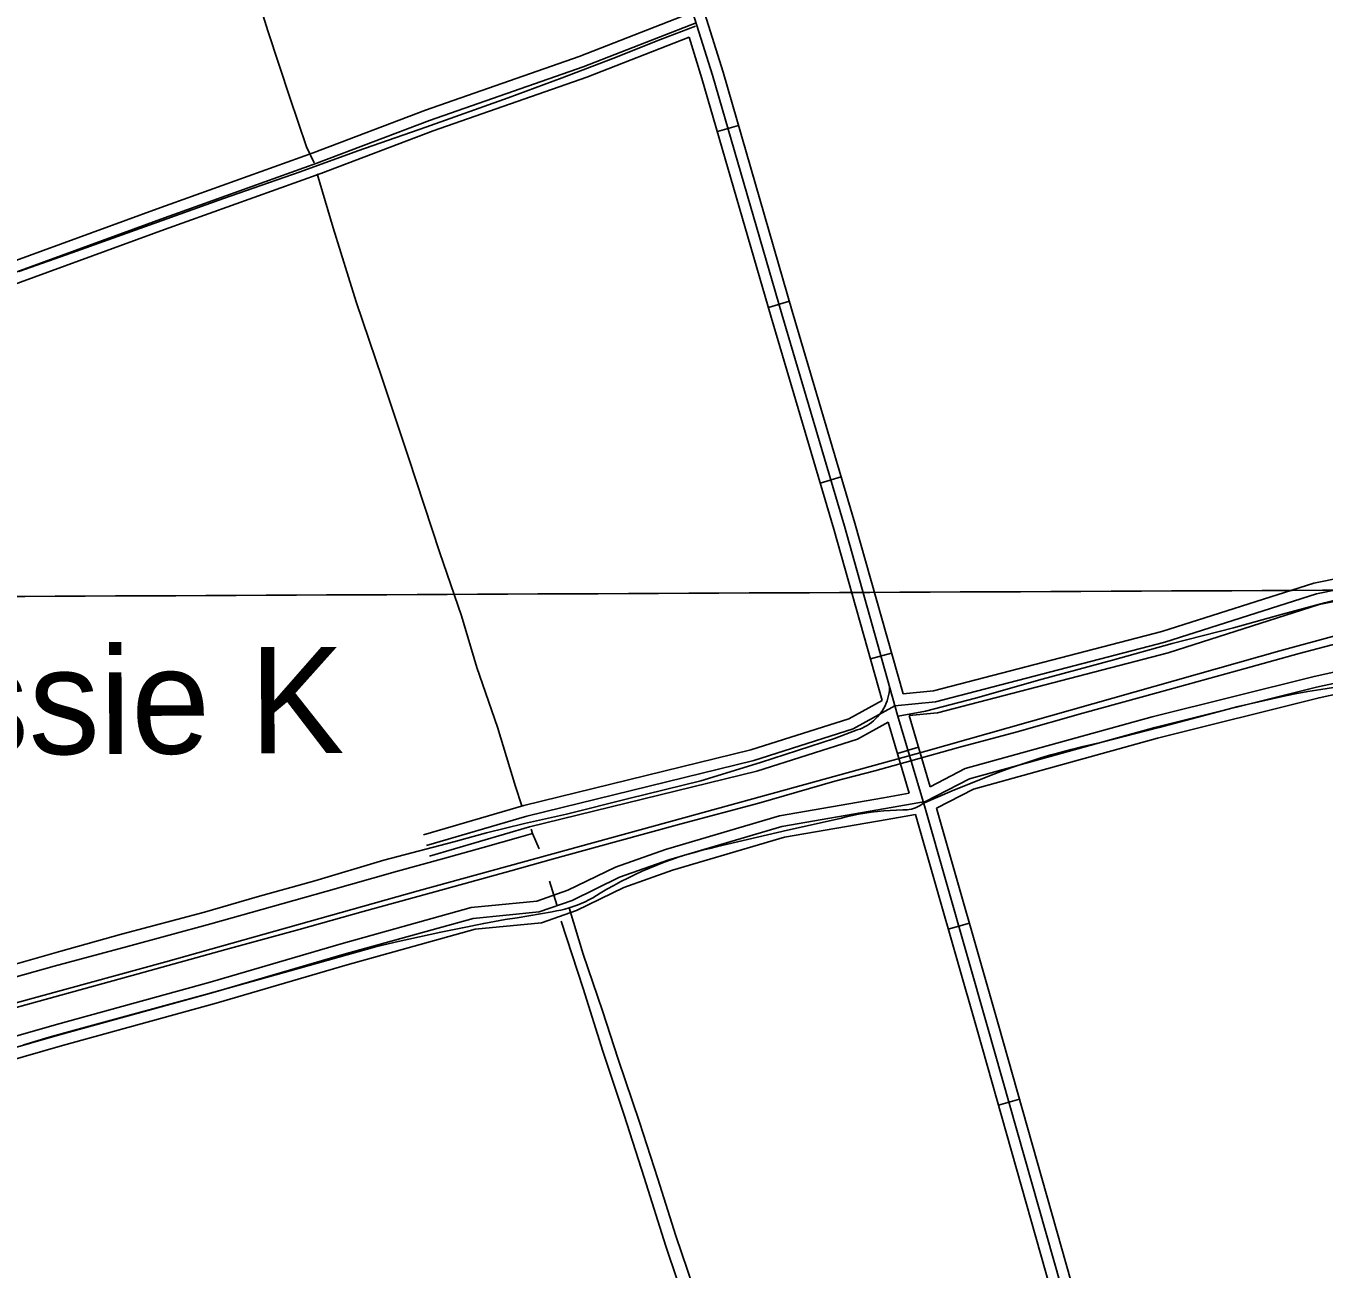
# Model space of a CAD drawing. Extents: x 3424494 to 3462436, y 522220 to 547718.
# Drawn here: x 3452276 to 3454050, y 538918 to 540615 of the extents above; entities that cross this region are included whole.
import ezdxf

# ---------------------------------------------------------------- set-up
doc = ezdxf.new("R2010")
doc.units = 0
for name, color, linetype in [('V-DTCH-CNTR', 7, 'Continuous'), ('V-GRID-MAJR', 7, 'Continuous'), ('V-RAIL-TRAK', 7, 'Continuous'), ('V-ROAD-CNTR', 7, 'Continuous'), ('V-TOPO-GNAM-IDEN', 7, 'Continuous'), ('V-TOPO-SHOR', 7, 'Continuous')]:
    doc.layers.add(name, color=color, linetype=linetype)

msp = doc.modelspace()

# ---------------------------------------------------------------- linework, layer by layer
at = {"layer": 'V-DTCH-CNTR'}
for points in [[(3452266.7, 540280.1), (3452338.9, 540305.5), (3452444.6, 540343.4), (3452546.3, 540379.9), (3452651.1, 540416.4), (3452729.9, 540444.8), (3452822.7, 540477.2), (3452934.9, 540517.3), (3453008.7, 540544.6), (3453078.2, 540570.9), (3453143.1, 540596.8), (3453191.1, 540615.2)], [(3453468, 539672.8), (3453505.2, 539679.9), (3453573.5, 539697.7), (3453664.7, 539723.6), (3453760.5, 539749.4), (3453842, 539772), (3453926.2, 539793.7), (3453993, 539812.3), (3454050.4, 539827.6), (3454110.9, 539842.8), (3454184.2, 539858.5), (3454249.3, 539874.4), (3454295.5, 539886.4), (3454350.2, 539899.8), (3454374.2, 539903.6), (3454413.4, 539912.6), (3454477.4, 539928.9), (3454547.2, 539946.3), (3454653.5, 539974.2), (3454750.1, 539998.1), (3454834.7, 540018.7), (3454879.7, 540030.3)], [(3453411.8, 539654.1), (3453415.3, 539655.3), (3453418.7, 539656.7), (3453422.1, 539658.4), (3453425.3, 539660.1), (3453428.4, 539662.1), (3453431.5, 539664.3), (3453434.3, 539666.6), (3453437.1, 539669.1), (3453439.6, 539671.8), (3453442.1, 539674.6), (3453444.3, 539677.6), (3453446.4, 539680.6), (3453448.3, 539683.8), (3453450, 539687.1), (3453451.5, 539690.5), (3453452.8, 539694), (3453453.9, 539697.5), (3453454.8, 539701.1), (3453455.4, 539704.8), (3453455.9, 539708.4), (3453456.1, 539712.1)], [(3453649, 539611.6), (3453662.7, 539615.9), (3453676.5, 539620), (3453690.4, 539623.8), (3453704.3, 539627.5), (3453718.3, 539631), (3453732.3, 539634.2), (3453746.4, 539637.3), (3453824.4, 539657.6), (3453932.2, 539685.9), (3453992.7, 539699.9), (3454010.1, 539703.2), (3454027.7, 539706.4), (3454045.2, 539709.3), (3454062.8, 539711.9)], [(3452247.5, 539330.3), (3452324, 539351.8), (3452406.7, 539375.1), (3452520.1, 539405.3), (3452592.3, 539426.1), (3452671.1, 539447.9), (3452765.4, 539476.5), (3452860.9, 539501.1), (3452905.6, 539513.5), (3452957.6, 539526.2), (3453014.6, 539539.1), (3453099.9, 539560.5), (3453198.5, 539584.7), (3453279.7, 539609.6), (3453380.7, 539642.3), (3453411.8, 539654.1)], [(3452273.4, 539224.3), (3452308.1, 539234.4), (3452342.8, 539244.2), (3452377.7, 539253.8), (3452412.6, 539263.2), (3452521.6, 539293), (3452648.8, 539328.3), (3452755.9, 539358.6), (3452785, 539365.2), (3452814.1, 539371.7), (3452843.3, 539377.9), (3452872.5, 539383.9), (3452901.8, 539389.8), (3452931.1, 539395.4), (3452947.2, 539397.7), (3452963.3, 539400.3), (3452979.3, 539403), (3452995.3, 539405.9), (3453001.1, 539406.9), (3453006.9, 539408), (3453012.6, 539409.4), (3453018.3, 539411), (3453023.9, 539412.8), (3453029.4, 539414.8), (3453034.8, 539417), (3453040.2, 539419.5), (3453045.5, 539422.1), (3453050.6, 539424.9), (3453055.7, 539427.9), (3453060.6, 539431.1), (3453070, 539436.6), (3453079.4, 539441.9), (3453089, 539447), (3453098.7, 539451.9), (3453108.4, 539456.6), (3453118.3, 539461.1), (3453128.2, 539465.4), (3453138.3, 539469.6), (3453148.4, 539473.4), (3453158.6, 539477.1), (3453168.9, 539480.6), (3453179.2, 539483.9), (3453189.6, 539486.9), (3453200.1, 539489.8), (3453210.6, 539492.4), (3453221.2, 539494.8), (3453316.5, 539517.1), (3453388.6, 539533.3), (3453397, 539535.4), (3453405.5, 539537.3), (3453413.9, 539539), (3453422.5, 539540.5), (3453431, 539541.7), (3453439.6, 539542.8), (3453448.2, 539543.7), (3453456.9, 539544.3), (3453465.5, 539544.7), (3453474.2, 539544.9), (3453477.1, 539544.9), (3453480.1, 539545.1), (3453483, 539545.5), (3453485.9, 539546.1), (3453488.8, 539546.8), (3453491.6, 539547.8), (3453494.3, 539549), (3453496.9, 539550.4), (3453499.4, 539552), (3453501.7, 539553.7), (3453541.8, 539570.8), (3453594.7, 539592.3), (3453608.1, 539597.4), (3453621.7, 539602.4), (3453635.3, 539607.1), (3453649, 539611.6)], [(3453018.3, 539411), (3453037.7, 539348), (3453063.8, 539270.7), (3453085.5, 539204.6), (3453114.6, 539118.3), (3453139.6, 539040.9), (3453164.2, 538963.2), (3453187.8, 538893.6), (3453214.2, 538811.2), (3453244.7, 538716), (3453276.8, 538622.2), (3453293.5, 538562.1), (3453313.4, 538503.3), (3453344.7, 538410.4), (3453379, 538307.8), (3453410.1, 538205.6), (3453443.2, 538104.1), (3453478.8, 537993.3), (3453515.2, 537883.3), (3453537.7, 537819.2), (3453552, 537770.6)]]:
    msp.add_lwpolyline(points, dxfattribs=at)
at = {"layer": 'V-GRID-MAJR'}
msp.add_spline([(3428572.5, 539732.2), (3433848.9, 539754.1), (3439125.2, 539776.7), (3444401.6, 539800.1), (3449677.9, 539824.3), (3454954.3, 539849.2), (3460230.7, 539875)], degree=3, dxfattribs=at)
at = {"layer": 'V-RAIL-TRAK'}
msp.add_lwpolyline([(3452214.6, 539261.7), (3452315.6, 539289.8), (3452429.8, 539321.1), (3452549.4, 539354.3), (3452649.6, 539381.6), (3452737, 539406), (3452848.1, 539436.6), (3452938.6, 539461.8), (3452997.2, 539478.2), (3453079.9, 539500.7), (3453171.6, 539525.9), (3453277.6, 539553.9), (3453381.3, 539584.2), (3453436.1, 539598.4), (3453485.3, 539612), (3453550.2, 539630.2), (3453630.6, 539651.7), (3453720.3, 539676.8), (3453823.2, 539705.2), (3453941.7, 539738), (3454015.5, 539758.4), (3454104, 539781.7)], dxfattribs=at)
at = {"layer": 'V-ROAD-CNTR'}
for p, q in [((3453249.7, 540479.5), (3453220.9, 540471.2)), ((3453319.4, 540239.4), (3453290.6, 540231.1)), ((3453390.2, 539999.7), (3453361.4, 539991.2)), ((3453458.8, 539759.1), (3453429.9, 539751)), ((3453495.7, 539630.7), (3453466.9, 539622.1)), ((3453565.2, 539390.4), (3453536.4, 539382.2)), ((3453633.7, 539149.9), (3453604.8, 539141.7))]:
    msp.add_line(p, q, dxfattribs=at)
for points in [[(3452299.9, 543638.6), (3452327, 543588.4), (3452414.7, 543290.3), (3452515.1, 542946.9), (3452627.9, 542556.6), (3452737.8, 542176.6), (3452836.6, 541842.6), (3452909.1, 541595.1), (3452941.5, 541489.7), (3453011, 541245.2), (3453069.9, 541039.1), (3453171.6, 540684.5), (3453214.2, 540548.2), (3453308.8, 540221.9), (3453394.5, 539932.3), (3453467.1, 539674.3)], [(3452940.5, 541544), (3452955.8, 541494), (3453025.4, 541249.3), (3453084.3, 541043.3), (3453185.9, 540688.8), (3453228.6, 540552.5), (3453323.2, 540226.1), (3453408.9, 539936.4), (3453474.5, 539703.3)], [(3450660.2, 539709.1), (3451157.9, 539881.7), (3451433.1, 539979.4), (3451734.1, 540086.2), (3452460.6, 540351.4), (3452673.9, 540428.2), (3452827.4, 540486.3), (3453037.4, 540559.7), (3453191.7, 540619.8)], [(3451417.8, 539989.9), (3451428.1, 539993.6), (3451729, 540100.3), (3452455.5, 540365.5), (3452668.7, 540442.2), (3452822.3, 540500.4), (3453032.2, 540573.8), (3453173.3, 540628.7)], [(3451428.4, 539961.9), (3451438.1, 539965.3), (3451739.2, 540072.1), (3452465.7, 540337.3), (3452679.1, 540414.1), (3452832.5, 540472.2), (3453042.6, 540545.6), (3453182.3, 540600)], [(3453182.3, 540600), (3453199.8, 540543.8), (3453294.4, 540217.7), (3453380.1, 539928.1), (3453445.8, 539694.5)], [(3452823.6, 539496.3), (3452960.5, 539536.5), (3453270.5, 539612.3), (3453406.3, 539655.5), (3453463.5, 539687.2), (3453518.7, 539692.4), (3453832.3, 539773.9), (3454039.4, 539839.8), (3454149.2, 539862.1), (3454370.7, 539913.7), (3454525.7, 539959.6), (3454634.2, 539989.3), (3454812.5, 540029.2), (3454935.9, 540058.9), (3455068.1, 540099.9), (3455139.3, 540126.8), (3455187.8, 540144.2), (3455249.5, 540160.5), (3455292.8, 540172.3)], [(3453474.5, 539703.3), (3453516.1, 539707.3), (3453828.2, 539788.4), (3454035.6, 539854.3), (3454146, 539876.7), (3454366.9, 539928.2), (3454521.5, 539974), (3454630.6, 540003.9), (3454809.2, 540043.9), (3454931.9, 540073.3), (3455063.2, 540114.1), (3455134.1, 540140.9), (3455183.4, 540158.6), (3455245.6, 540175), (3455282, 540184.9)], [(3453482.8, 539674), (3453521.4, 539677.6), (3453836.5, 539759.5), (3454043.2, 539825.2), (3454152.4, 539847.4), (3454374.6, 539899.2), (3454529.8, 539945.2), (3454637.8, 539974.8), (3454815.9, 540014.6), (3454939.8, 540044.4), (3455073, 540085.7), (3455144.5, 540112.7), (3455192.3, 540129.9), (3455253.4, 540146), (3455293.1, 540156.8)], [(3454587.9, 539924.9), (3453989.4, 539762.1), (3453505.7, 539625.2), (3453175.1, 539534.2), (3452812.1, 539434.3), (3452467.4, 539337.3), (3452086.2, 539233.3), (3451768.7, 539146.2), (3451376.2, 539037.2), (3450905.9, 538905.7), (3450336.3, 538743.4), (3450011.3, 538655.3), (3449598.3, 538548.8), (3449175.7, 538434.1), (3448832.8, 538335.3), (3448422.1, 538223.4), (3448027.1, 538112.2), (3447666.6, 538015.6), (3447204.8, 537885.2), (3446912.5, 537804.7), (3446537.3, 537702.9), (3446317.5, 537640)], [(3454293.3, 539760.8), (3454290.4, 539764.1), (3454261.4, 539768.2), (3454114.4, 539744.2), (3454036, 539727.3), (3453814.7, 539672), (3453559.6, 539601.4), (3453511.8, 539576.6)], [(3454117.2, 539729.4), (3454039.4, 539712.6), (3453818.5, 539657.5), (3453565.1, 539587.4), (3453505.2, 539556.3), (3453450.4, 539546.7), (3453309.1, 539522.4), (3453154.8, 539476.8), (3453087.3, 539452.9), (3453022.6, 539421.3), (3452977.5, 539405.7), (3452887.2, 539396.8), (3452711, 539347.7), (3452532.1, 539295.5), (3452322.1, 539237.7), (3452129.9, 539182.5), (3451916.4, 539103.7), (3451765.8, 539049.2)], [(3454285.9, 539721.7), (3454283.6, 539726.7), (3454275.3, 539735.9), (3454261.7, 539737.8), (3454120, 539714.7), (3454042.8, 539698), (3453822.3, 539643), (3453570.6, 539573.3), (3453520.4, 539547.3)], [(3452819.3, 539510.7), (3452956.6, 539551), (3453266.5, 539626.8), (3453400.3, 539669.4), (3453445.8, 539694.5)], [(3453467.1, 539674.3), (3453504.7, 539547.5), (3453590, 539248.9), (3453730.1, 538754.8), (3453847.8, 538362.8), (3454000, 537830.5), (3454114, 537422.6), (3454322.7, 536702.9)], [(3453482.8, 539674), (3453511.8, 539576.6)], [(3452827.8, 539481.9), (3452964.4, 539522), (3453274.6, 539597.9), (3453412.3, 539641.7), (3453454.2, 539664.9)], [(3453454.2, 539664.9), (3453483.1, 539567.7)], [(3453483.1, 539567.7), (3453447.8, 539561.5), (3453305.6, 539537), (3453150.2, 539491), (3453081.5, 539466.8), (3453016.8, 539435.1), (3452974.3, 539420.5), (3452884.4, 539411.6), (3452706.8, 539362.1), (3452528, 539309.9), (3452318, 539252.1), (3452125.2, 539196.7), (3451911.3, 539117.8), (3451774.3, 539068.3)], [(3453520.4, 539547.3), (3453604.5, 539253), (3453744.5, 538759), (3453748.8, 538744.6)], [(3453491.7, 539538.7), (3453453, 539531.9), (3453312.5, 539507.7), (3453159.4, 539462.5), (3453093.1, 539439.1), (3453028.3, 539407.4), (3452980.7, 539390.9), (3452890, 539382), (3452715.1, 539333.2), (3452536.2, 539281), (3452326.2, 539223.2), (3452134.6, 539168.2), (3451921.6, 539089.7), (3451785.6, 539040.4)], [(3453491.7, 539538.7), (3453575.6, 539244.8), (3453716.6, 538747.5)]]:
    msp.add_lwpolyline(points, dxfattribs=at)
at = {"layer": 'V-TOPO-SHOR'}
for p, q in [((3452968.3, 539512.5), (3452966.5, 539518.5)), ((3452968.3, 539512.5), (3452977.6, 539491.9)), ((3452991.5, 539447.6), (3453001.4, 539415.2))]:
    msp.add_line(p, q, dxfattribs=at)
for points in [[(3452367.2, 541348.5), (3452386.3, 541292.7), (3452406.7, 541230.5), (3452419.8, 541185.2), (3452447.5, 541096.3), (3452470.8, 541026.3), (3452499.1, 540936.2), (3452531.6, 540847.4), (3452555.6, 540771.3), (3452580.2, 540693.3), (3452607.4, 540607.6), (3452637, 540517.5), (3452659.6, 540450.4), (3452670, 540428.5)], [(3452674.3, 540413.3), (3452695.8, 540339.8), (3452727.5, 540238.8), (3452762.8, 540134.1), (3452799.1, 540026.1), (3452841.7, 539896), (3452871.2, 539810), (3452892.5, 539739.5), (3452920.6, 539657.8), (3452944.9, 539576.9), (3452953.9, 539550.6)], [(3452968.3, 539512.5), (3452949, 539507.1), (3452901.1, 539493.7), (3452845.3, 539478), (3452784.1, 539461.1), (3452686.2, 539433.5), (3452613.2, 539413), (3452529, 539389.4), (3452414.9, 539358.5), (3452314.7, 539331.4), (3452218.8, 539304.5), (3452167.6, 539290), (3452072, 539264.1), (3451954.8, 539232.7), (3451865.7, 539205.5), (3451788.4, 539185.3), (3451732, 539171.1)], [(3453007.6, 539392.8), (3453037.4, 539301.2), (3453064.3, 539215.4), (3453093.4, 539128), (3453120.7, 539043), (3453150.5, 538949.2), (3453182.1, 538855.7), (3453216.7, 538745.2), (3453243.7, 538666), (3453266.8, 538599.1), (3453278.6, 538563.2)]]:
    msp.add_lwpolyline(points, dxfattribs=at)

# ---------------------------------------------------------------- texts
at = {"layer": 'V-TOPO-GNAM-IDEN'}
msp.add_text('Bessie K', height=145, rotation=0.2224, dxfattribs=at).set_placement((3451946.2, 539619.6))

doc.saveas('drawing.dxf')
